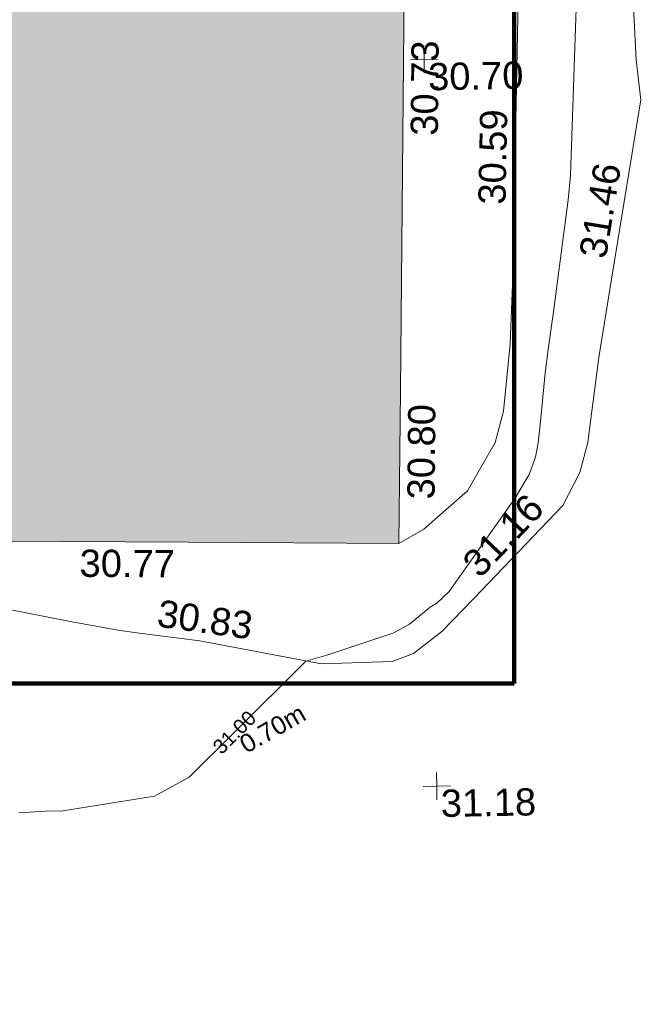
# Model space of a CAD drawing. Header units: millimetres. Extents: x -290717 to 520720, y -88450 to 287762.
# Tile 283 of 381: x 120288 to 128861, y 113792 to 127341. Entities that reach past the tile are written whole.
import ezdxf

# ---------------------------------------------------------------- set-up
doc = ezdxf.new("R2010")
doc.units = ezdxf.units.MM
doc.linetypes.add('IMPORT-UG_ELEC_QLB2 _2_', pattern=[2500, 1500, -300.0000000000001, 0, -50, 150, -300.0000000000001, 0, -200])
doc.linetypes.add('IMPORT-UG_ELEC_STREET LIGHTING_QLB2 _2_', pattern=[2700, 1500, -300.0000000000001, 0, -250, 150, -300.0000000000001, 0, -200])
for name, color, linetype, lineweight, true_color in [('00_UAV_BUILDING_OUTLINE', 5, 'Continuous', 9, 0x0000ff), ('00_UAV_LEVEL_SPOT', 7, 'Continuous', 9, 0x666666), ('00_UAV_SLOPE_BOTTOM', 30, 'Continuous', 9, 0xff7f00), ('00_UAV_SLOPE_TOP', 40, 'Continuous', 9, 0xffbf00), ('01_DTM_CONTOUR_MNR', 7, 'Continuous', 9, 0xa5a552), ('01_DTM_CONTOUR_MNR_LABELS', 7, 'Continuous', 9, 0xa5a552), ('12333-PUM-2D-U-0001-C01 - Rev2_REVIT IMPORT_dwg', 7, 'Continuous', 9, 0x767676), ('A_RHA_Line', 7, 'Continuous', 9, 0x00a600), ('PUM-ELECTRIC-QLB2', 1, 'IMPORT-UG_ELEC_QLB2 _2_', 9, 0xff0000)]:
    doc.layers.add(name, color=color, linetype=linetype, lineweight=lineweight, true_color=true_color)
doc.layers.add('A_RHA_Detail', color=7, linetype='Continuous', lineweight=9)
doc.styles.add('Arial_1', font='arial.ttf', dxfattribs={"height": 250})
doc.styles.add('Swis721 Lt BT_1', font='swissl.ttf', dxfattribs={"height": 200})
doc.styles.add('Swis721 Lt BT_2', font='swissl.ttf', dxfattribs={"height": 375})

# ---------------------------------------------------------------- blocks, each defined once
blk = doc.blocks.new('12333-PUM-2D-U-0001-C01 - Rev2_REVIT IMPORT_dwg_UAV-2077255-Site Location Plan Existing')
at = {"layer": '00_UAV_LEVEL_SPOT', "color": 254, "true_color": 0xcccccc, "flags": 128}
for points in [[(500.0000000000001, 0), (0, 0), (0, 500.0000000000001)], [(0, -500.0000000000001), (0, 0), (-500.0000000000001, 0)]]:
    blk.add_lwpolyline(points, dxfattribs=at)
blk = doc.blocks.new('12333-PUM-2D-U-0001-C01 - Rev2_REVIT IMPORT_dwg_MGS62954_T2_Galway_ITM_3d_Rev1-2077680-Site Location Plan Existing')
at = {"layer": '00_UAV_SLOPE_BOTTOM', "color": 254, "true_color": 0xcccccc, "flags": 128}
blk.add_lwpolyline([(534029539.7980002, 725673348.1600001), (534029884.798, 725673540.1600002), (534030493.798, 725674053.1600002), (534030884.798, 725674714.1600002), (534031007.7980002, 725675142.1600001), (534031113.7980001, 725676068.1600001), (534031169.7980001, 725677001.1600002), (534031196.5372235, 725677726.4295961), (534031379.798, 725682697.1600003), (534031378.8274113, 725682722.4936513), (534031187.4078652, 725687718.7967817), (534031152.7980001, 725688622.1600001), (534030929.798, 725690689.1600001), (534030780.7980001, 725691037.1600001), (534030557.7980001, 725691312.1600003), (534030292.7980001, 725691594.1600002), (534029889.798, 725691864.1600002), (534029489.2406164, 725691956.7223403), (534029400.7980001, 725691977.1600002), (534028898.7980001, 725692072.1600003), (534028298.798, 725692150.1600002), (534024510.4784374, 725692333.592356)], dxfattribs=at)
at = {"layer": '00_UAV_SLOPE_TOP', "color": 254, "true_color": 0xcccccc, "flags": 128}
blk.add_lwpolyline([(534023859.7980002, 725672598.1600001), (534024975.798, 725672358.1600001), (534025652.798, 725672221.1600002), (534025914.0072622, 725672182.8833323), (534026778.7980001, 725672056.1600001), (534028443.798, 725671708.1600001), (534029417.7980001, 725671727.1600002), (534029712.7980001, 725671831.1600001), (534030108.798, 725672126.1600002), (534030553.2112755, 725672574.5154394), (534031799.7980001, 725673832.1600003), (534032041.798, 725674282.1600002), (534032160.7980001, 725674691.1600001), (534032224.7980002, 725675122.16), (534032331.7980001, 725675856.1600001), (534032525.915736, 725676934.3209889), (534032968.7980002, 725679394.1600001), (534032917.7980001, 725679945.1600002), (534032889.798, 725680758.1600002)], dxfattribs=at)
at = {"layer": '01_DTM_CONTOUR_MNR', "color": 254, "true_color": 0xcccccc, "flags": 128}
blk.add_lwpolyline([(534024250.7640529, 725669734.3969457), (534024615.6570021, 725669749.9792511), (534024856.2301365, 725669747.6020641), (534026120.2666638, 725669928.9572799), (534026599.3771389, 725670181.5222443), (534027231.3601657, 725670789.4195963), (534028230, 725671750.0000001), (534028519.5605678, 725671828.6175739), (534029448.7291521, 725672117.8435509), (534029664.6498303, 725672235.4838711), (534029954.5658684, 725672462.6835803), (534030046.8640475, 725672517.0508404), (534030217.4682875, 725672672.9976625), (534031142.4142172, 725673940.4342538), (534031344.371305, 725674265.818752), (534031436.5483236, 725674503.6932939), (534031476.8531222, 725674700.6741699), (534031511.0396519, 725674943.9410058), (534031528.6308851, 725675131.4275887), (534031588.1967706, 725675660.732494), (534031635.8540196, 725675979.4841441), (534031714.4091898, 725676464.9771758), (534031948.1608068, 725678033.224627), (534031985.5316988, 725678374.7534347), (534032139.8824271, 725681343.0670948)], dxfattribs=at)
at = {"xscale": 0.375, "yscale": 0.375, "zscale": 0.375}
for p in [(534030000, 725680000), (534030000, 725670000.0000001)]:
    blk.add_blockref('12333-PUM-2D-U-0001-C01 - Rev2_REVIT IMPORT_dwg_UAV-2077255-Site Location Plan Existing', p, dxfattribs=at)
at = {"layer": '00_UAV_BUILDING_OUTLINE', "color": 251, "true_color": 0x666666, "char_height": 375, "width": 1495.902363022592, "attachment_point": 1, "line_spacing_factor": 1.005061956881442, "style": 'Swis721 Lt BT_2'}
for s, insert, rotation in [('30.73', (534029797.7034922, 725678956.5202353), 88.47843471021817), ('30.80', (534029664.8203693, 725673953.8744336), 88.47843471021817), ('30.77', (534025149.0495003, 725673339.9149935), 358.6864590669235)]:
    blk.add_mtext(s, dxfattribs=dict(at, insert=insert, rotation=rotation))
at = {"layer": '00_UAV_LEVEL_SPOT', "char_height": 375, "width": 1495.902363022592, "attachment_point": 1, "line_spacing_factor": 1.005061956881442, "style": 'Swis721 Lt BT_2'}
for s, insert in [('30.70', (534030051.8765643, 725679949.1441548)), ('31.18', (534030051.8765643, 725669949.1441548))]:
    blk.add_mtext(s, dxfattribs=dict(at, insert=insert))
at = {"layer": '00_UAV_SLOPE_BOTTOM', "color": 251, "true_color": 0x666666, "insert": (534030710.8545792, 725677994.5055813), "char_height": 375, "width": 1495.902363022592, "attachment_point": 1, "rotation": 87.88857679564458, "line_spacing_factor": 1.005061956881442, "style": 'Swis721 Lt BT_2'}
blk.add_mtext('30.59', dxfattribs=at)
at = {"layer": '00_UAV_SLOPE_TOP', "color": 251, "true_color": 0x666666, "char_height": 375, "width": 1495.902363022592, "attachment_point": 1, "line_spacing_factor": 1.005061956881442, "style": 'Swis721 Lt BT_2'}
for s, insert, rotation in [('31.46', (534032082.821885, 725677268.1176393), 79.79351650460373), ('31.16', (534030377.4826069, 725673100.701528), 45.252997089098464), ('30.83', (534026236.5971128, 725672634.2015712), 351.2292500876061)]:
    blk.add_mtext(s, dxfattribs=dict(at, insert=insert, rotation=rotation))
at = {"layer": '01_DTM_CONTOUR_MNR_LABELS', "color": 251, "true_color": 0x666666, "insert": (534027162.3870933, 725670861.1254705), "char_height": 200, "width": 797.8007824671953, "attachment_point": 2, "rotation": 43.887123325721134, "line_spacing_factor": 1.005061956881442, "style": 'Swis721 Lt BT_1'}
blk.add_mtext('31.00', dxfattribs=at)
blk = doc.blocks.new('12333-PUM-2D-U-0001-C01 - Rev2_REVIT IMPORT_dwg-1620468-Site Location Plan Existing')
blk.add_blockref('12333-PUM-2D-U-0001-C01 - Rev2_REVIT IMPORT_dwg_MGS62954_T2_Galway_ITM_3d_Rev1-2077680-Site Location Plan Existing', (-533641079.6498471, -725615854.3561786))
at = {"layer": 'PUM-ELECTRIC-QLB2', "insert": (386616.6398614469, 55086.28443077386), "char_height": 250, "width": 1160.025439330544, "attachment_point": 2, "rotation": 28.689063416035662, "line_spacing_factor": 0.9417779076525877, "style": 'Arial_1'}
blk.add_mtext('0.70m', dxfattribs=at)

msp = doc.modelspace()

# ---------------------------------------------------------------- hatches: boundary and pattern name
at = {"layer": 'A_RHA_Detail', "true_color": 0xc0c0c0}
h = msp.add_hatch(color=9, dxfattribs=at)
h.paths.add_polyline_path([(-80880.60083898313, -68502.79057078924), (-80400.86592458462, -68483.4150911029), (-80400.86592458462, -62984.64684182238), (-24474.85765180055, -63009.32043784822), (-24456.14471274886, -50840.30023854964), (-36622.55041054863, -50831.65104346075), (-36622.5504104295, -44228.57792609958), (-50959.05265825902, -44213.68205212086), (-50959.05265825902, -42573.78171509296), (-54563.93258049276, -42571.21897729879), (-54565.69773355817, -45054.17447471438), (-92408.82109324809, -45027.27149617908), (-92411.78875845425, -49201.74309219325), (-100061.9988811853, -49201.74309219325), (-100052.221444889, -64852.82557835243), (-86120.90825231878, -64852.82557835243), (-86092.16626519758, -62957.90041523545), (-84861.10047611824, -62957.90041520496), (-84854.79054275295, -68240.10973718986), (-80870.60226895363, -68240.10973718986)])
h.paths.add_polyline_path([(-137238.9269955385, -68461.93840922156), (-132719.7426408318, -68433.06336920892), (-132847.0731201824, -62850.0428228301), (-130454.6837966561, -62916.63108081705), (-130498.2830220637, -61355.8539363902), (-117581.136331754, -61423.42893434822), (-117492.3908565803, -49183.91309186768), (-125136.5200282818, -49178.47881939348), (-125133.5727033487, -45032.61887132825), (-163007.1824077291, -45005.69421944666), (-163007.1824077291, -44090.29634113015), (-163123.8521375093, -44090.21339942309), (-163122.6389897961, -42383.751842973), (-166563.8543420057, -42383.75184295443), (-166565.0349082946, -44044.3982420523), (-193158.4656786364, -44025.49275802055), (-193195.152889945, -62863.6565097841), (-137269.7106414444, -62916.63108078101), (-137254.3708868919, -65679.90523788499)])
h.paths.add_polyline_path([(120310.9497607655, -32334.2823016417), (120312.4652266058, -31610.73011961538), (133451.2244789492, -31638.24899384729), (133469.2230092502, -19717.98315777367), (121295.7536929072, -19692.48606427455), (121319.8434528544, -8190.941560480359), (112277.0825929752, -8172.001674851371), (112263.1769726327, -14811.12345451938), (78285.85310969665, -14739.95861435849), (78292.82277619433, -8167.077575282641), (76545.55099677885, -8163.40371230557), (69355.76844230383, -8152.931592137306), (69353.66597202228, -9156.746357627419), (68372.60878942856, -9154.691552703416), (68372.60878942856, -13705.52853212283), (69333.72334743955, -13707.54156767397), (69325.07112544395, -16249.53369225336), (66623.4489111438, -16249.53369225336), (66619.79243932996, -17995.29925522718), (65989.07757491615, -17995.29925522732), (65985.44262769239, -19730.78799479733), (57152.23993372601, -19712.28702423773), (57127.42535098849, -31559.89461998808), (70277.87165423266, -31587.43801817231), (70277.87165428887, -32271.74147154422), (78263.96947906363, -32285.12944888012), (78266.62669288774, -31019.79372153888), (112335.8856506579, -31091.15111856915), (112335.8856506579, -32317.57330550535), (119781.4233959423, -32333.17321910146)])
h.paths.add_polyline_path([(7503.71740934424, -1791.43926322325), (15482.43097389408, -674.0213230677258), (15484.0826184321, 148.1327206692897), (56188.28042539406, 205.5276654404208), (56155.8432600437, 14338.31663138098), (18016.62665932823, 14236.4814953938), (17967.9025208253, 34313.18372075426), (21727.10644861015, 34324.06926249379), (21708.9097307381, 40608.10218319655), (18009.66447156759, 40608.10218325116), (17995.54603703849, 45483.75063445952), (9770.084212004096, 45420.63294734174), (3966.216019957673, 45443.14492469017), (3984.771235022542, 14176.56786831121), (1023.062455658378, 14176.56786840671), (-276.5134647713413, 14190.52623465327), (-231.6790044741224, 5976.811441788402), (-226.4491536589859, 193.7444677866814), (1220.250839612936, 179.5999159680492), (7477.609307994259, 143.2867556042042), (7488.638446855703, -674.0213230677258)])
h.paths.add_polyline_path([(77755.59663317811, 53.47451145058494), (77729.51881611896, 1699.844979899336), (94464.47132486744, 1659.976083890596), (94606.37913471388, 17991.39023626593), (88810.41901146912, 18015.03260816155), (88799.89418497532, 14436.74271609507), (69413.88950349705, 14457.87738898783), (69377.35724448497, 99.62816357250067), (70760.85642036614, 92.0068082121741)])
h.paths.add_polyline_path([(61252.12079698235, 46453.95617369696), (105774.7348988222, 46472.68783510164), (105768.2642197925, 61852.61234310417), (92285.13876306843, 61852.61234310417), (92308.59670397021, 65784.30757142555), (96107.46680002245, 65767.6044524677), (96059.6808111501, 75209.20847378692), (101084.8427276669, 75071.88872768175), (104988.0046543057, 74765.36560410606), (108403.6894220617, 74363.84089439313), (112009.2703903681, 73787.25420864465), (115645.3524814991, 73049.69667210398), (116890.8108050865, 72761.69136255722), (120208.9929832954, 71893.18353872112), (120865.241739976, 71703.68487155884), (124135.6329505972, 70669.67317909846), (127435.6253142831, 69480.50055823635), (127820.4368655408, 69394.93141813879), (128274.3081769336, 69331.69585757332), (128731.879114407, 69306.66104520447), (129189.9401456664, 69320.00258265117), (129645.2782985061, 69371.62688830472), (130094.6997111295, 69461.17185607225), (130535.0520071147, 69588.00939078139), (130963.2464342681, 69751.2498188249), (131376.279516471, 69949.74812593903), (131771.254123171, 70182.11198906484), (132162.5575600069, 70460.54046602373), (132496.0921582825, 70741.69081117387), (132820.8713676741, 71064.98072578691), (133117.4593294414, 71414.31364276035), (133383.77568926, 71787.23923958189), (133616.5473239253, 72178.53728446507), (133817.1647262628, 72590.54524901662), (133982.6025969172, 73017.89547517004), (134111.7005086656, 73457.59040804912), (134203.5529320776, 73906.545904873), (134257.5155882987, 74361.61286220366), (134272.5462649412, 74819.59931534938), (134250.5259874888, 75277.29281749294), (134189.6227572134, 75731.48297750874), (134090.9274700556, 76178.98397761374), (133955.1324028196, 76616.65691996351), (133783.1900598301, 77041.4318434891), (133576.3064937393, 77450.3292564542), (133335.9328436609, 77840.48103831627), (133063.7551572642, 78209.15055536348), (132761.6825665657, 78553.75185442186), (132431.8338935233, 78871.86780505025), (132076.5227904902, 79161.26705200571), (131698.2415079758, 79419.91966864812), (131299.6434187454, 79646.01139199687), (131093.5942456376, 79746.34209763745), (132146.0467355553, 83110.22226149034), (122787.763295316, 86282.54285521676), (121604.3555410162, 82800.35918872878), (117095.9864226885, 83870.84033788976), (116841.9598400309, 83526.35449576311), (116120.5435466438, 91221.9361197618), (110237.7341284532, 91274.27491024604), (110194.3680786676, 90435.39030217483), (104988.0046543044, 90486.49901569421), (104973.2761846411, 94309.82427956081), (103746.1314668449, 94309.82427962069), (103839.9937121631, 122852.1474272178), (96365.09202303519, 122931.9599471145), (96350.3400238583, 123952.416858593), (104555.5505249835, 123902.1925258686), (104607.3234457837, 120248.5396157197), (125502.5015002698, 120134.193340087), (125662.0200253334, 137657.3796883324), (114479.5865733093, 137699.2256881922), (114382.3062641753, 129149.9458158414), (104644.1590035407, 129187.997507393), (104577.9931702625, 126217.3903165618), (101184.4926405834, 126159.1566967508), (101264.6166812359, 135959.2655565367), (89967.23177303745, 135988.8856164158), (89927.63362986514, 125823.6463181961), (93630.53562299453, 125840.7948842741), (93580.6568888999, 122931.9599471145), (88697.38835373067, 122904.7310127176), (88679.38989541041, 95739.0914377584), (86378.25848993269, 95739.0914377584), (86378.18187189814, 96178.10083375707), (83279.5074328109, 96200.92083330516), (83273.62493422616, 95735.74732136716), (70169.67509616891, 95733.22421950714), (70166.2684274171, 96272.07409350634), (66674.99731291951, 96257.14073659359), (66654.74538556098, 95755.71092140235), (65784.77231076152, 95755.71092140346), (65887.65094981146, 117470.6305650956), (53473.34271625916, 117487.9046429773), (53434.44066306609, 98570.4634906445), (40649.41626913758, 98570.46349066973), (40610.16711556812, 94406.01479082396), (38853.82372865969, 94410.36303444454), (38848.65589191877, 89463.65332732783), (40612.46601909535, 89518.45976927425), (40665.38257359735, 86257.73741131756), (38372.19584673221, 86305.7230928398), (38369.79373532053, 76901.0507917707), (50937.95125076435, 76944.40198877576), (50922.88567283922, 74598.78180893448), (56484.90611318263, 74588.85093774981), (56484.9061131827, 75194.85181998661), (92465.40372273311, 75233.02581663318), (92645.92783659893, 71766.64845097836), (89810.5550181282, 69362.83965827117), (85313.16173971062, 69360.94750424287), (85313.16173971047, 66907.40508090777), (75210.14498260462, 66903.15451592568), (75210.14498260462, 63815.70944554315), (70819.40014306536, 63815.70999204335), (70819.21601502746, 64253.35708063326), (69456.8341568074, 64253.35708063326), (69455.71957374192, 66901.99623168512), (61303.3285675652, 66898.56680686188), (61304.56054652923, 63970.32021231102), (70500.41048205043, 63970.32021223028), (70500.40885431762, 61852.59006210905), (61245.64388480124, 61848.69637492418), (61252.12079698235, 46455.07044720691)])
h.paths.add_polyline_path([(-17153.16561239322, 48569.32684293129), (-17153.16561227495, 60770.38083690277), (-29362.88357762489, 60774.7042869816), (-29362.88357762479, 67399.20394583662), (-43507.25361058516, 67405.01911302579), (-43488.53133082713, 69093.07334179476), (-45766.41866234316, 69109.32868391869), (-45794.34620035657, 67405.01911302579), (-47272.11273197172, 67404.21245453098), (-47272.44887636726, 66454.91798912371), (-86004.56386335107, 66468.6329952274), (-86006.66970790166, 60521.58362724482), (-92662.8772251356, 60521.58362724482), (-92666.53762789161, 50184.35611936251), (-79752.016597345, 50179.78302554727), (-79752.016597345, 48591.49323813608), (-17157.71631240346, 48569.32845421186)])
h.paths.add_polyline_path([(-201056.4185879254, 48628.75479108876), (-138377.9751621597, 48634.64535782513), (-138377.9751621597, 50133.28202330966), (-125467.710581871, 50134.49533928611), (-125468.6909603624, 60566.19036866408), (-132186.8595615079, 60565.86652591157), (-132187.4203588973, 66533.01978768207), (-170643.3098734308, 66805.61809689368), (-170643.3098732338, 67738.78475851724), (-200340.0100486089, 67488.93693767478), (-200348.7175167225, 60827.7802510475), (-201057.5650552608, 60827.71357562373), (-201056.6510294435, 51102.0431337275)])
h.paths.add_polyline_path([(-240051.5126725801, 54769.1949116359), (-239444.4902595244, 54811.10754483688), (-239186.5396225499, 54841.92927608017), (-238764.8191578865, 54940.98166103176), (-238382.4735933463, 55122.46891391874), (-237990.3402229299, 55354.87497237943), (-237269.2031026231, 55936.21514997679), (-237030.2712443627, 56228.66101920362), (-236793.0039600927, 56569.31473977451), (-236554.5880579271, 57004.26389721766), (-236432.7219585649, 57267.46508911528), (-236300.0815274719, 57753.26239002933), (-236250.7285154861, 58017.17885687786), (-236235.6490610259, 58516.21786795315), (-236233.2538430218, 58987.85640057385), (-236213.702979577, 59823.48083772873), (-236363.8287856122, 59820.8603820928), (-236634.0279869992, 60698.06075831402), (-236391.9547756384, 61432.1972634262), (-236225.4740089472, 61435.10319604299), (-236201.6036570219, 62637.68779599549), (-232563.5271750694, 62639.28734435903), (-232563.5271750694, 63049.03842407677), (-232732.1945866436, 63049.15302221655), (-232860.1521278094, 63457.9589027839), (-232731.6068089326, 63914.24862701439), (-232560.8209657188, 63914.24862701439), (-232521.9864006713, 70597.99604498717), (-240628.6947850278, 70598.85496274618), (-240629.7923196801, 72350.98321581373), (-246412.6011213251, 72347.36085937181), (-246412.6011213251, 70616.45923939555), (-254449.5805725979, 70618.60952619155), (-254454.637144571, 70754.06491724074), (-254469.7140363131, 73191.6627625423), (-263883.2532625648, 73267.83063692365), (-263902.4181505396, 68260.74348557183), (-263714.8217520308, 68259.82096576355), (-263552.9672900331, 67819.6543439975), (-263719.0883117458, 67392.20684197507), (-263913.629869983, 67392.20684288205), (-263956.7001914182, 58633.76423459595), (-260181.1963171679, 58611.22607638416), (-260192.3146984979, 56354.25111578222), (-257184.684388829, 56339.46086010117), (-257213.4419958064, 57092.93866025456), (-257338.5163846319, 57093.27331227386), (-257471.0109295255, 57531.7457231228), (-257338.5163845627, 58062.22513700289), (-257203.4956297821, 58064.06881293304), (-257173.5751889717, 58598.54056827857), (-256478.2273617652, 58575.27357918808), (-256478.2273617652, 58788.51859477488), (-256013.0091299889, 58911.92701537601), (-255397.0786589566, 58780.99767608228), (-255397.0786664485, 58595.98242230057), (-243809.8853614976, 58585.92793205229), (-243805.3570672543, 58352.04527760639), (-243740.9394682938, 57884.52572396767), (-243619.083060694, 57421.84877501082), (-243424.3877541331, 56943.65915328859), (-243247.1437899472, 56608.24157716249), (-243003.0710577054, 56249.99021479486), (-242732.2093200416, 55932.75703086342), (-242371.7230179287, 55603.12658814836), (-242141.2551255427, 55424.88676771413), (-241804.9643038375, 55216.88439829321), (-241529.464082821, 55077.02869058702), (-241100.6275144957, 54917.18295005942), (-240836.2134980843, 54840.82833179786), (-240453.4486196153, 54788.6078413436), (-240203.3756532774, 54776.52967577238)])
h.paths.add_polyline_path([(40276.69022620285, 59895.3641775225), (40328.62676026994, 69196.9439153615), (36588.99968782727, 69217.82459101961), (36619.46637569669, 74674.25962431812), (32264.36460075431, 74687.02318924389), (32233.48293864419, 69156.26826309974), (11916.69390488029, 69269.70959690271), (11966.66200108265, 78218.75165977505), (29087.50901742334, 78123.15526811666), (29143.44567202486, 88141.13700481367), (15719.34879623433, 88216.09212957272), (15732.60379610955, 90589.99788900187), (4594.294101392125, 90652.19003492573), (4525.129359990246, 78265.12250452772), (10096.76365550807, 78234.01258734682), (10077.43887221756, 74773.03821913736), (4547.641142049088, 74803.91453678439), (4465.579974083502, 60107.16002351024), (19125.89094757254, 60025.30234268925), (19139.86249371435, 62527.53804648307), (31738.59196305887, 62457.19146407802), (31724.55430855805, 59943.11609818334), (38369.79364222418, 59906.01157297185)])
h.paths.add_polyline_path([(-246083.0241259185, 72334.29150213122), (-246083.0594797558, 72334.30275087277), (-246208.2905500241, 72334.29150213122)])
h.paths.add_polyline_path([(-114575.3004830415, 112178.0758696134), (-114575.3246436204, 112178.0758696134), (-114707.2752166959, 115801.5811617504)])
h.paths.add_polyline_path([(-154699.9178766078, 101760.4080976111), (-114382.0503338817, 101776.0542915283), (-114382.0503338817, 106926.936016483), (-113755.641395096, 106927.1791078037), (-113757.5507412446, 111847.2721532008), (-114431.6837526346, 111847.2721532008), (-114431.8098651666, 112178.075869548), (-114575.3004830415, 112178.0758696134), (-114578.9984943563, 121707.2390834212), (-123056.9849702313, 121707.2390834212), (-123068.8201032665, 156452.7036899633), (-119381.2340625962, 156454.1347343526), (-119381.2340625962, 160165.8603541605), (-115501.031452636, 160167.3661472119), (-115503.3750945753, 166206.5793118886), (-132411.7987151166, 166599.6604729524), (-132411.8243306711, 166665.6603411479), (-135275.0124468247, 166664.5489553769), (-135275.0124468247, 166628.1883102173), (-135911.3205077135, 166628.1944503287), (-135911.3479256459, 166352.1604668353), (-152521.1633846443, 166345.7145607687), (-152518.3680955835, 159142.6836790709), (-150699.3133726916, 159117.9265656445), (-150755.6690356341, 122560.6912032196), (-151059.2005266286, 122560.6912032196), (-151061.0981347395, 121302.4374931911), (-154138.3148337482, 121372.6012653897), (-154138.3148337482, 121865.183451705), (-154704.3888425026, 121867.2611370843), (-154688.5451973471, 119352.3937021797), (-154745.5933227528, 119352.3715636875), (-154745.5763474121, 118722.1532660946), (-160794.1544526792, 118748.744283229), (-160794.1544527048, 119410.5425977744), (-163852.1622693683, 119422.408321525), (-163855.0715294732, 118762.2003111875), (-167568.6765459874, 118778.5256058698), (-166634.6619849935, 124395.1277019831), (-166843.6206842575, 124471.2090400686), (-167568.6765459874, 124707.6250904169), (-168028.2173235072, 124841.3808643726), (-168630.5006276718, 124991.3056740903), (-169238.2056070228, 125117.4693074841), (-169850.3952285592, 125219.6772877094), (-170466.1255403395, 125297.7720169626), (-171089.1102599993, 125351.8553033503), (-171704.4065937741, 125381.1774254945), (-172325.0479971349, 125386.3595015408), (-172782.2248668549, 125374.5832363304), (-173401.7764236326, 125337.4554476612), (-174019.3926983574, 125276.0328036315), (-174634.1213722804, 125190.4100127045), (-175245.0145766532, 125080.7190996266), (-176047.1958093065, 124895.7675261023), (-176665.4852587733, 124724.7228134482), (-177045.3001228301, 124609.1129151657), (-177631.5127793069, 124405.2077276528), (-176665.4852586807, 118818.5158793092), (-177558.9402083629, 118822.4435769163), (-177662.2853368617, 125263.4341236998), (-176365.3912352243, 126542.9270807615), (-159462.2970490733, 126319.9103917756), (-157057.7396790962, 128609.0850976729), (-157060.6673204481, 136153.1661957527), (-158638.8016610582, 137740.2441626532), (-159352.3735831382, 137740.2441626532), (-161634.4140635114, 140201.1078539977), (-168727.9404946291, 140256.8191147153), (-171035.0401162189, 137942.884730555), (-174184.1459014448, 137942.884730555), (-176460.1168228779, 140292.2858551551), (-177341.68569345, 140292.285855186), (-177341.7114445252, 140358.4281613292), (-183428.5803825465, 140356.0660244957), (-185921.6385984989, 137917.4639097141), (-185921.6385985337, 131757.309115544), (-186906.8767412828, 131756.9267734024), (-187725.3914540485, 130809.9989183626), (-187724.0588902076, 127376.1828149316), (-186481.0281350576, 126304.557648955), (-186479.4846755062, 122327.2959175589), (-185176.2828158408, 121059.4673825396), (-180304.1129154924, 121059.4673825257), (-180304.1136492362, 118802.0484409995), (-193555.3706955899, 118802.0484409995), (-193555.3686998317, 133117.8341649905), (-192593.6442938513, 133118.2073819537), (-192593.6442938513, 134200.8158367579), (-192224.6284783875, 134200.9592041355), (-192225.5653014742, 136615.0101267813), (-192595.0012461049, 136615.0101267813), (-192595.4357332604, 137734.4745166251), (-193589.2709668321, 137734.4746851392), (-193589.2685988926, 147474.5705834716), (-193163.2062206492, 147492.8644728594), (-192606.8095195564, 147551.4951472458), (-192359.9383250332, 147589.5931622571), (-192199.8207947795, 147616.5827293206), (-191882.7548926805, 147682.9245600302), (-191568.5380071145, 147761.6632019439), (-191020.2573150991, 147932.4221712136), (-190950.5841382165, 147955.8263236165), (-190647.7999969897, 148070.951423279), (-190349.769078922, 148197.8750093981), (-190056.9509284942, 148336.4013817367), (-189769.7970512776, 148486.316942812), (-189375.4954991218, 148717.2624196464), (-189132.9060261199, 148873.2749095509), (-188867.5421091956, 149059.0543930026), (-188609.6764469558, 149255.1087866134), (-188354.9814056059, 149465.3525772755), (-188079.6339208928, 149713.8792482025), (-187884.9836199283, 149901.8220103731), (-187538.2510284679, 150274.4802367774), (-187446.2998447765, 150378.396083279), (-187241.3270201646, 150629.2310214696), (-187046.3599558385, 150887.9197697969), (-186861.699277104, 151154.0634500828), (-186546.1373636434, 151669.8298752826), (-186524.4196769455, 151707.063245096), (-163675.289831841, 151669.8298752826), (-163687.5843044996, 148134.0767945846), (-157303.6541541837, 148136.4921063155), (-157303.6541541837, 155759.9150161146), (-157557.4317586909, 155765.0384228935), (-157555.9168973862, 166678.0466575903), (-187009.2021991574, 166699.7464767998), (-187013.0952111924, 162054.4009359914), (-188707.1775469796, 162044.5925187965), (-188705.9961893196, 155021.5333641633), (-188737.9999316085, 154650.5326603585), (-188799.0133970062, 154283.1866125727), (-188857.2045401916, 154035.4341107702), (-188966.1106131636, 153679.3368924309), (-189102.6200311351, 153332.8820747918), (-189265.8911677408, 152998.2056672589), (-189454.9174010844, 152677.3710606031), (-189645.2484685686, 152421.322012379), (-189916.9563410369, 152104.2450531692), (-190212.7041973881, 151809.4634871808), (-190530.6686598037, 151538.7947475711), (-190868.889367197, 151293.9075915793), (-191225.2810786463, 151076.3118324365), (-191597.6465194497, 150887.3490190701), (-192092.8415776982, 150682.5621956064), (-192485.2937347, 150569.6612301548), (-192903.8930807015, 150482.2408890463), (-193187.215491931, 150440.8868273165), (-193594.1866364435, 150407.1257787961), (-193594.5953882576, 151459.989522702), (-205369.2399268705, 151455.4201248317), (-205354.452352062, 113350.0822379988), (-207187.1580384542, 113349.3709450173), (-207184.3024929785, 105991.0636522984), (-205312.8709512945, 105991.0636522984), (-205311.2365670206, 101769.6553082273), (-175488.645120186, 101781.2285901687), (-175488.645120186, 110889.6985621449), (-154703.462766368, 110897.5679794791), (-154700.5193329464, 103310.2697088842)])
h.paths.add_polyline_path([(193735.9435692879, 113047.8274775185), (208865.0938716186, 114991.026643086), (208976.1154122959, 114126.6471161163), (216447.8967330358, 115086.3281915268), (216038.7305308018, 118271.970241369), (232648.5073383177, 120405.3421627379), (233425.9936153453, 114352.0734369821), (240632.2017567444, 115277.6440986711), (239854.8412683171, 121329.9334728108), (256406.8682407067, 123455.8879629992), (257091.7572256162, 118089.1198988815), (264572.287122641, 119040.8180953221), (261877.8350554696, 138524.7609215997), (259178.7147038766, 138221.6086023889), (259197.3483654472, 137439.0084132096), (254686.1480587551, 136897.0007613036), (255412.6810205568, 131314.8303174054), (240852.7447965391, 129522.4514055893), (239771.0426540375, 137918.8519126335), (240649.582243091, 138010.1984551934), (240062.3063116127, 142776.6750342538), (239165.7694641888, 142685.0143484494), (237630.9646614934, 151018.3171733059), (266172.8791088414, 154560.7889781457), (271297.187694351, 142612.4006970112), (276531.7397502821, 144861.0987145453), (274941.5029779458, 148527.903728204), (302074.530765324, 160134.9084326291), (300215.9323773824, 164320.1841173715), (301528.161327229, 164907.0997990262), (300405.1237791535, 167477.8916353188), (299016.6944531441, 166945.7181825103), (295626.7488506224, 174518.7544287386), (294333.0289184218, 177537.1551681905), (287288.847594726, 174518.7544287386), (289427.6893504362, 169661.0163464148), (272956.7816584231, 162557.1203578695), (271943.2187786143, 164897.4305293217), (267016.3118217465, 162764.0369715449), (268502.3094164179, 159357.043014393), (265200.4029571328, 157946.4096681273), (226856.4166955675, 153146.7821791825), (227510.3041274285, 148852.0205335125), (228280.9873164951, 141179.0007484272), (227302.3544112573, 141050.2812999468), (227895.3788231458, 136433.1758633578), (228748.5501749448, 136523.8855003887), (229602.307730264, 128023.7667641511), (217691.2359889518, 126493.8999679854), (217642.3600127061, 126874.4332670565), (215138.5007311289, 126552.8357430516), (215194.9980427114, 126112.9650749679), (215015.6132225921, 126089.9247571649), (214840.967257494, 127449.6644606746), (192258.7012018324, 124549.1816390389), (193486.3576426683, 114991.026643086)])
h.paths.add_polyline_path([(-78076.24179098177, 117605.518872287), (-78076.23951907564, 117610.0871212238), (-78070.31812256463, 129485.733079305), (-74723.15926546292, 129478.3852560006), (-74723.15926546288, 125435.7860625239), (-48015.64546089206, 125380.0246061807), (-47996.55031653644, 135872.5822179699), (-61198.159180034, 135901.5630078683), (-74714.72264147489, 135923.5088764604), (-74723.62876031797, 131865.2975510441), (-78070.31812256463, 131872.6421692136), (-78062.97909490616, 149549.768943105), (-58292.26570494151, 149541.5607197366), (-58292.26570494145, 148946.2407608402), (-37707.70924049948, 148937.6946534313), (-37707.70924049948, 159740.0690313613), (-44148.26955758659, 159742.7429641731), (-44148.26955758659, 162961.3319175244), (-49829.95437586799, 162961.3319175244), (-49830.92144141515, 160632.0129326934), (-78494.0902662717, 160643.9130440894), (-78494.0902662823, 161615.1537737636), (-78739.22585210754, 161615.2555472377), (-78691.79195364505, 168187.9195488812), (-90844.5764503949, 168126.8149080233), (-90962.52567696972, 152686.7636278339), (-89064.97866810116, 152685.97582136), (-89079.54115383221, 117610.0871212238), (-78374.80210165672, 117605.6428258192)])
h.paths.add_polyline_path([(69254.82576126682, 129235.9722870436), (69259.97086178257, 136167.7892474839), (86068.0992678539, 136131.0235193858), (86008.66431381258, 164703.3084147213), (58789.63167882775, 164723.5115811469), (58789.63167882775, 170119.2062865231), (54460.16324890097, 170122.4198087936), (54457.21717773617, 166153.2792453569), (47042.21516498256, 166158.7829869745), (47041.10931533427, 164668.9097040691), (39173.27935198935, 164674.7495545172), (39172.83712618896, 164078.9539098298), (17014.87910992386, 164095.400525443), (17002.38841206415, 147267.1142245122), (12659.63471563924, 147267.1142245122), (12653.6008753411, 139137.9291796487), (17031.41608901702, 139134.6797717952), (17024.58791744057, 129935.3194463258), (39191.34773726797, 129918.8662983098), (39191.34773726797, 129258.2867272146), (69014.0340609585, 129236.1510132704)])
h.paths.add_polyline_path([(39265.62356917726, 139467.8223435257), (33050.91021530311, 139484.1586867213), (33087.56357182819, 153427.9220784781), (39277.60130890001, 153411.6505991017), (39277.60130890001, 152830.3127277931), (43058.29603858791, 152820.3745823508), (43024.83899408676, 140092.5601633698), (39267.2657899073, 140092.5601633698)])
h.paths.add_polyline_path([(1979.548949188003, 189123.2414339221), (18699.10403225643, 189180.0465563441), (18678.46874727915, 195253.6675675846), (24349.02704558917, 195272.9334349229), (24334.96888369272, 199550.7690689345), (28829.78348971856, 199566.0403168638), (28798.35772162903, 208815.6446465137), (24334.94961552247, 208806.1514042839), (24333.90624838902, 209113.2475694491), (16811.59093053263, 209087.6902915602), (16806.58456496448, 208843.590909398), (6772.293057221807, 208809.4991440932), (6797.166076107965, 201488.5780549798), (-8471.058649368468, 201436.7038403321), (-8471.058649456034, 200429.0172029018), (-11856.09020773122, 200417.5164702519), (-11823.72827012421, 190892.3684139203), (-7614.729360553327, 190904.9356358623), (-7614.729360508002, 190170.8290169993), (-4608.619189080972, 190169.2993656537), (-4608.238782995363, 190916.8832264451), (1973.379031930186, 190939.2444093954), (1977.122761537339, 189837.3456606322)])
h.paths.add_polyline_path([(-20506.2213294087, 190640.028646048), (-20122.28942212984, 206347.1214480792), (-41550.34215554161, 207015.255795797), (-41462.26177905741, 210449.6195896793), (-31391.41053375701, 210152.0276719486), (-31078.64493158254, 223862.574366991), (-44305.08575746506, 224230.797228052), (-44490.79956595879, 211865.5542346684), (-47510.12209651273, 211942.9901386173), (-47722.57925074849, 203659.0205615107), (-47076.06680551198, 203635.3001466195), (-47175.4684425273, 199531.9403872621), (-46801.21126120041, 199520.4703265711), (-46873.68175963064, 195478.589946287), (-44600.40472249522, 195425.25597799), (-44685.88459510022, 192243.2795180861), (-38073.99929110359, 192135.6564361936), (-38104.39995468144, 191126.9722513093), (-21537.79264469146, 190668.5723413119)])
h.paths.add_polyline_path([(16801.02360974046, 195961.5001375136), (9656.615133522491, 196015.1086064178), (9643.83815057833, 199513.9922857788), (11631.77992465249, 199485.8321209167), (11631.79209405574, 203322.2460457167), (16806.58456511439, 203391.4855727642), (16801.04077099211, 195984.4293109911)])
h.paths.add_polyline_path([(122084.9263243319, 200536.2570557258), (122088.180516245, 206386.1947929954), (125211.1061637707, 206386.1947929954), (125211.1162733, 206645.8932838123), (126202.709897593, 206645.8932838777), (126203.0204768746, 207041.0477229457), (130401.4034740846, 206979.0758390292), (130444.269112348, 209883.2802976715), (126202.8383602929, 209945.883203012), (126203.0204768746, 214624.1281189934), (127364.7919503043, 214624.1281189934), (127365.2106673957, 225380.2058570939), (126159.8599207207, 225380.2527798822), (126207.4133336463, 241475.3410923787), (119482.541129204, 241495.8747302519), (119479.204156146, 246182.0096278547), (109943.9121324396, 246175.219673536), (109953.2702600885, 233033.3814297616), (115000.5285021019, 233033.3814296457), (114999.5792924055, 208653.4991933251), (112026.3032629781, 208653.4991933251), (112024.3519988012, 200538.6764491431), (122024.6079402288, 200536.271559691)])
h.paths.add_polyline_path([(30087.05071628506, 200986.75440713), (38030.67179073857, 201028.6865661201), (38030.67179073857, 202922.9731661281), (38109.89531489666, 202923.3913649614), (38067.25569093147, 208827.6066631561), (38013.35839375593, 208827.667223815), (38012.38630312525, 209012.5383931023), (30044.90685988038, 208970.4802974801), (30060.65944993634, 205986.3119354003)])
h.paths.add_polyline_path([(195986.2599411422, 205661.5722736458), (202896.8751332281, 206052.0074670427), (202676.886254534, 209945.7611691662), (195766.2710618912, 209555.325975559)])
h.paths.add_polyline_path([(-91652.40581580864, 206392.6172135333), (-79454.24421187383, 206432.5105635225), (-79629.29258199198, 238245.6998510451), (-68904.21147484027, 238215.095164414), (-68918.56040493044, 246314.0782553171), (-68756.515268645, 246312.9061543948), (-68755.20581930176, 246638.9786699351), (-79620.07671794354, 246651.3624133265), (-79606.5628449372, 247343.5411849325), (-82154.50636787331, 247318.0695596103), (-82154.50636787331, 247488.1275895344), (-91640.64698348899, 247472.5371040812), (-91638.72040628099, 246846.4753752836), (-131470.3702759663, 246641.42150215), (-131470.3702759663, 250159.5419305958), (-142857.1087886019, 250176.7939677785), (-142864.0554935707, 246220.0701029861), (-165118.8027587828, 246272.3986783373), (-165040.0492656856, 253907.936045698), (-178677.4727934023, 253929.5079730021), (-178699.5521575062, 238176.7234097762), (-138599.3373496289, 238209.4781454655), (-138548.4479938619, 206627.5237025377), (-126646.6702863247, 206572.2299428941), (-126666.6805510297, 234825.8818836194), (-124962.7180531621, 234825.9534805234), (-124969.0241559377, 234688.4891474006), (-91595.61129713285, 234664.3133306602), (-91650.87307429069, 207155.5994723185)])
h.paths.add_polyline_path([(142123.7078306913, 209113.5383730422), (152768.4446292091, 209127.3137315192), (152745.2992288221, 227012.6338093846), (142100.5623961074, 226998.8584508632), (142121.8067345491, 210582.5602414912)])
h.paths.add_polyline_path([(168998.8561285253, 209274.9592350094), (169026.8416078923, 226860.3446541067), (161686.6780313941, 226876.6646907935), (161647.6783165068, 209291.3037608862), (168846.6177107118, 209275.2977201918)])
h.paths.add_polyline_path([(49761.46820716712, 218476.567809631), (49794.00484362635, 223316.1680811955), (41274.07755979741, 223363.4010619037), (41273.58999769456, 223290.879563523), (32187.30576793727, 223351.9666549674), (32202.10532416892, 225553.2987455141), (20081.8372469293, 225634.7833114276), (20035.26675877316, 218707.7438838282), (31566.33951793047, 218630.2204926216), (31566.12891728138, 218598.8950898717), (49547.01686615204, 218478.0095661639)])
h.paths.add_polyline_path([(162361.9830851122, 234154.0520866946), (162366.6425722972, 241589.9129272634), (135261.1026964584, 241630.986197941), (135249.0888707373, 234197.8735112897), (160249.0277027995, 234157.467167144)])
h.paths.add_polyline_path([(176458.8604388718, 246709.572470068), (176516.248447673, 252173.1529805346), (168884.2833866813, 252253.3171281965), (168934.8652923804, 257068.9279575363), (164355.0504715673, 257117.0331241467), (164296.1746742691, 251511.8088120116), (164416.8965511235, 251510.5407811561), (164367.8024342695, 246836.5737543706), (172300.1975056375, 246753.2539686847)])

# ---------------------------------------------------------------- linework, layer by layer
at = {"layer": 'A_RHA_Line', "color": 1, "lineweight": 140, "true_color": 0xff0000}
for p, q in [((127084.7013004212, 118208.5986895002), (127084.7013004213, 139599.1824514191)), ((115302.9517155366, 118208.5986895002), (127084.7013004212, 118208.5986895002))]:
    msp.add_line(p, q, dxfattribs=at)
at = {"layer": 'A_RHA_Line', "color": 7}
for p, q in [((125567.1923187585, 127240.510704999), (125612.7029637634, 132239.8768426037)), ((125521.6816738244, 122241.1445672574), (125567.1923187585, 127240.510704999)), ((125502.5015004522, 120134.193340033), (125521.6816738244, 122241.1445672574)), ((117611.4083379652, 120177.3763708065), (122610.3387066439, 120150.0203429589)), ((122610.3387066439, 120150.0203429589), (125502.5015004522, 120134.193340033))]:
    msp.add_line(p, q, dxfattribs=at)

# ---------------------------------------------------------------- block references
at = {"layer": '12333-PUM-2D-U-0001-C01 - Rev2_REVIT IMPORT_dwg', "color": 254, "linetype": 'IMPORT-UG_ELEC_STREET LIGHTING_QLB2 _2_', "true_color": 0xffd4d4, "rotation": 0.9999999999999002}
msp.add_blockref('12333-PUM-2D-U-0001-C01 - Rev2_REVIT IMPORT_dwg-1620468-Site Location Plan Existing', (-261895.0770586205, 55869.5817132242), dxfattribs=at)

doc.saveas('drawing.dxf')
